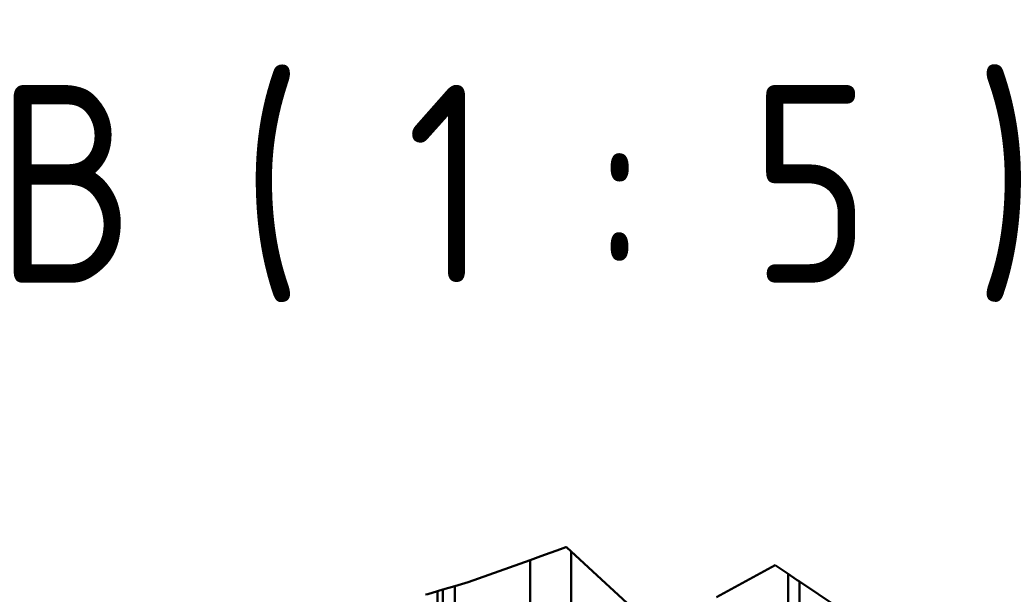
# Model space of a CAD drawing. Header units: millimetres. Extents: x 0 to 14369, y -869 to 2970.
# Tile 415 of 656: x 2393 to 2654, y 1911 to 2064. Entities that reach past the tile are written whole.
import ezdxf

# ---------------------------------------------------------------- set-up
doc = ezdxf.new("R2010")
doc.units = ezdxf.units.MM
doc.header["$LTSCALE"] = 10
for name, color, linetype, lineweight in [('Bruchlinie (ISO)', 7, 'Continuous', 50), ('Sichtbar (ISO)', 7, 'Continuous', 50), ('Symbol (ISO)', 7, 'Continuous', 25)]:
    doc.layers.add(name, color=color, linetype=linetype, lineweight=lineweight)
doc.styles.add('Bezeichnungstext (DIN)', font='isocpeur.ttf')

msp = doc.modelspace()

# ---------------------------------------------------------------- linework, layer by layer
at = {"layer": 'Bruchlinie (ISO)'}
for p, q in [((2531.482, 1921.392), (2536.7, 1923.27)), ((2536.7, 1923.27), (2538.114, 1923.779)), ((2538.114, 1923.779), (2538.25, 1923.827)), ((2538.25, 1923.827), (2539.528, 1922.647)), ((2528.654, 1920.374), (2530.068, 1920.883)), ((2530.068, 1920.883), (2531.482, 1921.392)), ((2539.528, 1922.647), (2559.519, 1904.186)), ((2512.202, 1914.454), (2528.654, 1920.374)), ((2578.091, 1910.524), (2593.665, 1918.978)), ((2578.091, 1910.524), (2593.665, 1918.978)), ((2593.665, 1918.978), (2597.091, 1916.67)), ((2593.665, 1918.978), (2597.091, 1916.67)), ((2597.691, 1916.265), (2597.091, 1916.67)), ((2597.691, 1916.265), (2597.091, 1916.67)), ((2597.691, 1916.265), (2599.491, 1915.053)), ((2597.691, 1916.265), (2599.491, 1915.053)), ((2505.497, 1912.52), (2508.663, 1913.433)), ((2508.663, 1913.433), (2512.202, 1914.454)), ((2600.091, 1914.649), (2599.491, 1915.053)), ((2600.091, 1914.649), (2599.491, 1915.053)), ((2600.091, 1914.649), (2610.091, 1907.912)), ((2600.091, 1914.649), (2610.091, 1907.912)), ((2500.866, 1911.184), (2501.448, 1911.351)), ((2500.866, 1911.184), (2501.448, 1911.351)), ((2501.448, 1911.351), (2504.091, 1912.114)), ((2501.448, 1911.351), (2504.091, 1912.114)), ((2504.091, 1912.114), (2505.497, 1912.52))]:
    msp.add_line(p, q, dxfattribs=at)
at = {"layer": 'Sichtbar (ISO)'}
for p, q in [((2539.528, 1922.647), (2539.528, 1823.005)), ((2528.654, 1823.005), (2528.654, 1920.374)), ((2597.091, 1916.67), (2597.091, 1885.307)), ((2597.091, 1885.307), (2597.091, 1916.67)), ((2508.663, 1821.077), (2508.663, 1913.433)), ((2600.091, 1884.065), (2600.091, 1914.649)), ((2600.091, 1914.649), (2600.091, 1884.065)), ((2504.091, 1882.747), (2504.091, 1912.114)), ((2505.497, 1821.077), (2505.497, 1912.52))]:
    msp.add_line(p, q, dxfattribs=at)

# ---------------------------------------------------------------- texts
at = {"layer": 'Symbol (ISO)', "insert": (2385.947, 1988.827), "char_height": 52.5, "attachment_point": 7, "style": 'Bezeichnungstext (DIN)'}
msp.add_mtext('B ( 1 : 5 )', dxfattribs=at)

doc.saveas('drawing.dxf')
